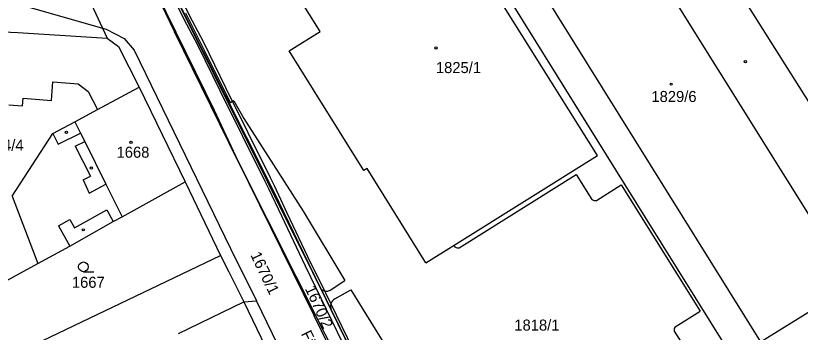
# Model space of a CAD drawing. Extents: x -785744 to -782822, y -1067550 to -1063910.
# Drawn here: x -783970.6 to -783849.7, y -1065203.6 to -1065154.8 of the extents above; entities that cross this region are included whole.
import ezdxf

# ---------------------------------------------------------------- set-up
doc = ezdxf.new("R2010")
doc.units = 0
for name, color, linetype in [('Hranice parcel', 7, 'Continuous'), ('Parcelní čísla', 7, 'Continuous'), ('Pop_ČP_popisy', 7, 'Continuous'), ('Vnitřní kresba', 7, 'Continuous'), ('Věcná břemena k části', 7, 'Continuous'), ('Značky budov', 7, 'Continuous'), ('Značky kultur', 7, 'Continuous')]:
    doc.layers.add(name, color=color, linetype=linetype)

msp = doc.modelspace()

# ---------------------------------------------------------------- linework, layer by layer
at = {"layer": 'Hranice parcel'}
for p, q in [((-783923.65, -1065157.23), (-783931.6, -1065144.53)), ((-783928.42, -1065160.22), (-783923.65, -1065157.23)), ((-783916.93, -1065178.63), (-783928.42, -1065160.22)), ((-783965.04, -1065167.87), (-783964.81, -1065164.99)), ((-783964.81, -1065164.99), (-783960.91, -1065165.31)), ((-783960.91, -1065165.31), (-783959.4, -1065166.46)), ((-783959.4, -1065166.46), (-783957.96, -1065169.24)), ((-783969.5, -1065168.71), (-783969.4, -1065167.5)), ((-783969.4, -1065167.5), (-783965.04, -1065167.87)), ((-783971.63, -1065168.53), (-783969.5, -1065168.71)), ((-783916.44, -1065178.32), (-783916.93, -1065178.63)), ((-783907.4, -1065192.84), (-783916.44, -1065178.32))]:
    msp.add_line(p, q, dxfattribs=at)
for points in [[(-783880.95, -1065176.35), (-783912.72, -1065125.69)], [(-783904.09, -1065136.89), (-783890.44, -1065158.81)], [(-783897.21, -1065138.6), (-783855.83, -1065205.05)], [(-783948.23, -1065147.24), (-783931.8, -1065179.99)], [(-783961.31, -1065147.86), (-783957.18, -1065156.73)], [(-783950.32, -1065148.53), (-783946.1, -1065157.29)], [(-783988.17, -1065156.59), (-783970.23, -1065157.39)], [(-783957.18, -1065156.73), (-783956.46, -1065158.28)], [(-783970.23, -1065157.39), (-783956.46, -1065158.28)], [(-783956.46, -1065158.28), (-783954.71, -1065159.53)], [(-783936.34, -1065177.17), (-783946.1, -1065157.29)], [(-783954.71, -1065159.53), (-783951.56, -1065165.8)], [(-783890.44, -1065158.81), (-783873.59, -1065185.88)], [(-783957.96, -1065169.24), (-783951.56, -1065165.8)], [(-783951.56, -1065165.8), (-783944.47, -1065180.4)], [(-783961.44, -1065171.14), (-783957.96, -1065169.24)], [(-783964.83, -1065172.96), (-783961.44, -1065171.14)], [(-783971.1, -1065182.59), (-783964.83, -1065172.96)], [(-783903.05, -1065190.14), (-783880.95, -1065176.35)], [(-783936.34, -1065177.17), (-783924.6, -1065201.03)], [(-783931.8, -1065179.99), (-783930.02, -1065183.53)], [(-783954.16, -1065185.76), (-783944.47, -1065180.4)], [(-783944.47, -1065180.4), (-783939.03, -1065191.71)], [(-783971.1, -1065182.59), (-783967.16, -1065192.99)], [(-783930.02, -1065183.53), (-783924, -1065195.92)], [(-783955.52, -1065186.52), (-783954.16, -1065185.76)], [(-783873.59, -1065185.88), (-783861.04, -1065206.04)], [(-783962.22, -1065190.3), (-783955.52, -1065186.52)], [(-783967.16, -1065192.99), (-783962.22, -1065190.3)], [(-783907.4, -1065192.84), (-783903.05, -1065190.14)], [(-783968.75, -1065205.93), (-783939.03, -1065191.71)], [(-783939.03, -1065191.71), (-783937.71, -1065194.24)], [(-783980.57, -1065200.32), (-783967.16, -1065192.99)], [(-783937.71, -1065194.24), (-783935.43, -1065198.87)], [(-783924, -1065195.92), (-783923.51, -1065196.93)], [(-783923.51, -1065196.93), (-783921.95, -1065200.12)], [(-783855.83, -1065205.05), (-783841.67, -1065196.26)], [(-783945.48, -1065203.72), (-783935.43, -1065198.87)], [(-783935.43, -1065198.87), (-783933.48, -1065198.7)], [(-783924.49, -1065217.23), (-783933.48, -1065198.7)], [(-783921.95, -1065200.12), (-783915.48, -1065213.35)], [(-783916.55, -1065217.49), (-783924.6, -1065201.03)]]:
    msp.add_lwpolyline(points, dxfattribs=at)
at = {"layer": 'Vnitřní kresba'}
for points in [[(-783883.14, -1065129.89), (-783841.67, -1065196.26)], [(-783869.14, -1065135.27), (-783836.93, -1065186.34)], [(-783969.93, -1065153.07), (-783957.18, -1065156.73)], [(-783944.41, -1065154.39), (-783937.48, -1065168.22)], [(-783957.18, -1065156.73), (-783956.61, -1065156.89)], [(-783956.61, -1065156.89), (-783953.87, -1065158.31)], [(-783953.87, -1065158.31), (-783952.31, -1065160.13)], [(-783952.31, -1065160.13), (-783937.48, -1065190.66)], [(-783936.97, -1065167.9), (-783937.48, -1065168.22)], [(-783936.97, -1065167.9), (-783935.41, -1065170.64)], [(-783961.44, -1065171.14), (-783960.57, -1065172.88)], [(-783935.41, -1065170.64), (-783926.27, -1065184.92)], [(-783964, -1065174.59), (-783960.57, -1065172.88)], [(-783960.57, -1065172.88), (-783959.91, -1065174.19)], [(-783964.83, -1065172.96), (-783964, -1065174.59)], [(-783961.37, -1065174.92), (-783959.91, -1065174.19)], [(-783961.37, -1065174.92), (-783959.05, -1065179.54)], [(-783959.91, -1065174.19), (-783956.65, -1065180.75)], [(-783960.15, -1065180.08), (-783959.05, -1065179.54)], [(-783960.15, -1065180.08), (-783959.24, -1065182.16)], [(-783902.26, -1065190.54), (-783884.24, -1065179.27)], [(-783884.24, -1065179.27), (-783881.83, -1065183.11)], [(-783959.24, -1065182.16), (-783956.65, -1065180.75)], [(-783956.65, -1065180.75), (-783954.16, -1065185.76)], [(-783881.13, -1065183.28), (-783877.3, -1065180.84)], [(-783877.3, -1065180.84), (-783865.15, -1065200.29)], [(-783881.83, -1065183.11), (-783881.47, -1065183.28)], [(-783881.47, -1065183.28), (-783881.13, -1065183.28)], [(-783961.5, -1065187.48), (-783956.53, -1065184.71)], [(-783956.53, -1065184.71), (-783955.52, -1065186.52)], [(-783926.27, -1065184.92), (-783919.85, -1065195.59)], [(-783963.97, -1065187.18), (-783962.22, -1065186.19)], [(-783963.97, -1065187.18), (-783962.22, -1065190.3)], [(-783962.22, -1065186.19), (-783961.5, -1065187.48)], [(-783937.48, -1065190.66), (-783933.48, -1065198.7)], [(-783903.05, -1065190.14), (-783902.95, -1065190.4)], [(-783902.95, -1065190.4), (-783902.58, -1065190.54)], [(-783902.58, -1065190.54), (-783902.26, -1065190.54)], [(-783922.11, -1065197.09), (-783919.85, -1065195.59)], [(-783921.42, -1065198.39), (-783918.96, -1065197.04)], [(-783918.96, -1065197.04), (-783909.71, -1065211.95)], [(-783935.43, -1065198.87), (-783924.84, -1065220.86)], [(-783868.99, -1065202.71), (-783865.15, -1065200.29)], [(-783869.14, -1065202.98), (-783869.15, -1065203.4)], [(-783868.99, -1065202.71), (-783869.14, -1065202.98)], [(-783869.15, -1065203.4), (-783867.01, -1065206.79)]]:
    msp.add_lwpolyline(points, dxfattribs=at)
for centre, radius, start, end in [((-783922.68, -1065195.88), 1.34, 231.7865, 295.1739), ((-783920.64, -1065199.57), 1.42, 123.307, 202.6272)]:
    msp.add_arc(centre, radius, start, end, dxfattribs=at)
at = {"layer": 'Věcná břemena k části'}
for points in [[(-783904.86, -1065225.24), (-783908.26, -1065223), (-783909.4, -1065222.29), (-783910.85, -1065221.4), (-783911.8, -1065219.96), (-783913.9, -1065216.09), (-783918.58, -1065206.21), (-783923.68, -1065195.76), (-783925.08, -1065192.9), (-783928.74, -1065185.2), (-783930.71, -1065181.01), (-783931.32, -1065179.75), (-783938.2, -1065165.91), (-783941.6, -1065158.93), (-783943.35, -1065155.64), (-783948.27, -1065145.83), (-783950.1, -1065142.83), (-783951.22, -1065140.85)], [(-783952.29, -1065144.27), (-783950.42, -1065148.1), (-783941.33, -1065166.66)], [(-783948.71, -1065147.19), (-783944.25, -1065156.1)], [(-783931.8, -1065179.99), (-783948.23, -1065147.24)], [(-783948.23, -1065147.24), (-783931.8, -1065179.99), (-783930.97, -1065181.64), (-783930.02, -1065183.53), (-783924, -1065195.92), (-783921.95, -1065200.12), (-783914.28, -1065215.8), (-783912.58, -1065219.28), (-783911.26, -1065221.99), (-783911.03, -1065222.47), (-783910.29, -1065222.92), (-783908.8, -1065223.84), (-783905.46, -1065226.04)], [(-783930.97, -1065181.64), (-783948.23, -1065147.24)], [(-783923.51, -1065196.93), (-783948.23, -1065147.24)], [(-783931.8, -1065179.99), (-783948.23, -1065147.24)], [(-783944.25, -1065156.1), (-783942.5, -1065159.39)], [(-783942.5, -1065159.39), (-783939.1, -1065166.35)], [(-783941.33, -1065166.66), (-783939.99, -1065169.35)], [(-783939.1, -1065166.35), (-783932.17, -1065180.28)], [(-783939.99, -1065169.35), (-783936.34, -1065177.17)], [(-783936.34, -1065177.17), (-783913.99, -1065221.54)], [(-783930.02, -1065183.53), (-783931.8, -1065179.99)], [(-783930.02, -1065183.53), (-783931.8, -1065179.99)], [(-783932.17, -1065180.28), (-783931.64, -1065181.44)], [(-783931.64, -1065181.44), (-783929.64, -1065185.64)], [(-783923.51, -1065196.93), (-783930.97, -1065181.64)], [(-783924, -1065195.92), (-783930.02, -1065183.53)], [(-783924, -1065195.92), (-783930.02, -1065183.53)], [(-783929.64, -1065185.64), (-783925.98, -1065193.34)], [(-783925.98, -1065193.34), (-783919.48, -1065206.65)], [(-783923.51, -1065196.93), (-783924, -1065195.92)], [(-783923.51, -1065196.93), (-783924, -1065195.92)], [(-783921.95, -1065200.12), (-783923.51, -1065196.93)], [(-783921.95, -1065200.12), (-783923.51, -1065196.93)], [(-783915.48, -1065213.35), (-783921.95, -1065200.12)], [(-783915.48, -1065213.35), (-783921.95, -1065200.12)]]:
    msp.add_lwpolyline(points, dxfattribs=at)
at = {"layer": 'Značky budov'}
for centre in [(-783905.84, -1065159.78), (-783858.18, -1065161.88), (-783869.61, -1065165.35), (-783962.74, -1065172.79), (-783952.78, -1065174.29), (-783958.9, -1065178.27), (-783960.14, -1065187.78)]:
    msp.add_circle(centre, 0.175, dxfattribs=at)
at = {"layer": 'Značky kultur'}
msp.add_line((-783960.12, -1065194.23), (-783958.52, -1065194.23), dxfattribs=at)
msp.add_circle((-783960.12, -1065193.48), 0.75, dxfattribs=at)

# ---------------------------------------------------------------- texts
at = {"layer": 'Parcelní čísla'}
for s, p in [('1825/1', (-783905.84, -1065163.65)), ('1829/6', (-783872.65, -1065168.1)), ('1624/4', (-783976.29, -1065175.6)), ('1668', (-783955.02, -1065176.68)), ('1667', (-783961.9, -1065196.71)), ('1818/1', (-783893.76, -1065203.3))]:
    msp.add_text(s, height=1.7, dxfattribs=at).set_placement(p)
for s, rotation, p in [('1670/1', 295.7069, (-783934.45, -1065191.65)), ('1670/2', 294.4569, (-783926.04, -1065196.83))]:
    msp.add_text(s, height=1.7, rotation=rotation, dxfattribs=at).set_placement(p)
at = {"layer": 'Pop_ČP_popisy'}
msp.add_text('Fügnerova', height=1.7, rotation=295.8738, dxfattribs=at).set_placement((-783926.67, -1065203.78))

doc.saveas('drawing.dxf')
